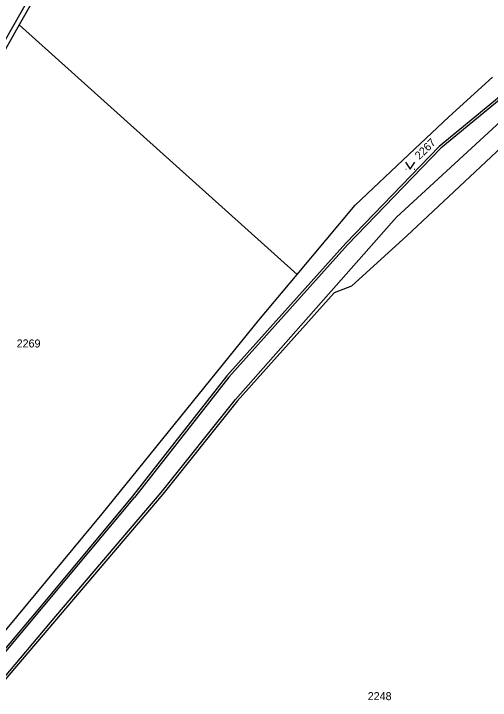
# Model space of a CAD drawing. Extents: x -609861 to -605046, y -1120287 to -1116307.
# Drawn here: x -606643.4 to -606542.4, y -1118712.7 to -1118567 of the extents above; entities that cross this region are included whole.
import ezdxf

# ---------------------------------------------------------------- set-up
doc = ezdxf.new("R2010")
doc.units = 0
for name, color, linetype in [('Vrstva 1', 7, 'Continuous'), ('Vrstva 2', 7, 'Continuous'), ('Vrstva 3', 7, 'Continuous'), ('Vrstva 4', 7, 'Continuous')]:
    doc.layers.add(name, color=color, linetype=linetype)

msp = doc.modelspace()

# ---------------------------------------------------------------- linework, layer by layer
at = {"layer": 'Vrstva 1'}
for p, q in [((-606639.06, -1118563.73), (-606642.25, -1118569.35)), ((-606642.25, -1118569.35), (-606647.15, -1118577.99)), ((-606642.25, -1118569.35), (-606583.34, -1118622.38)), ((-606525.24, -1118572.04), (-606553.22, -1118595.2)), ((-606551.2, -1118588.9), (-606541.93, -1118580.48)), ((-606559.65, -1118596.93), (-606551.2, -1118588.9)), ((-606535.42, -1118591), (-606560.05, -1118614.2)), ((-606553.22, -1118595.2), (-606573.03, -1118615.75)), ((-606571.01, -1118607.68), (-606559.65, -1118596.93)), ((-606583.34, -1118622.38), (-606571.01, -1118607.68)), ((-606560.05, -1118614.2), (-606571.82, -1118624.87)), ((-606573.03, -1118615.75), (-606598.21, -1118643.88)), ((-606591.43, -1118632.04), (-606583.34, -1118622.38)), ((-606571.82, -1118624.87), (-606575.5, -1118626.26)), ((-606575.5, -1118626.26), (-606596.06, -1118649.26)), ((-606624.65, -1118673.2), (-606591.43, -1118632.04)), ((-606598.21, -1118643.88), (-606618.23, -1118669.4)), ((-606596.06, -1118649.26), (-606611.81, -1118668.99)), ((-606611.81, -1118668.99), (-606648.17, -1118711.74)), ((-606618.23, -1118669.4), (-606637.22, -1118692.21)), ((-606648.69, -1118702.15), (-606624.65, -1118673.2)), ((-606637.22, -1118692.21), (-606651.33, -1118709.04))]:
    msp.add_line(p, q, dxfattribs=at)
at = {"layer": 'Vrstva 3'}
for p, q in [((-606560.31, -1118600.01), (-606560.21, -1118600.01)), ((-606558.51, -1118600.01), (-606558.41, -1118600.01))]:
    msp.add_line(p, q, dxfattribs=at)
msp.add_lwpolyline([(-606560.36, -1118598.51), (-606559.36, -1118600.01), (-606558.36, -1118598.51)], dxfattribs=at)
at = {"layer": 'Vrstva 4'}
for p, q in [((-606648.03, -1118577.51), (-606639.92, -1118563.22)), ((-606524.92, -1118572.42), (-606552.88, -1118595.57)), ((-606562.24, -1118610.18), (-606539.33, -1118589.08)), ((-606552.88, -1118595.57), (-606572.66, -1118616.09)), ((-606596.44, -1118648.94), (-606562.24, -1118610.18)), ((-606572.66, -1118616.09), (-606597.83, -1118644.2)), ((-606597.83, -1118644.2), (-606617.84, -1118669.71)), ((-606612.2, -1118668.67), (-606596.44, -1118648.94)), ((-606650.96, -1118709.37), (-606617.84, -1118669.71)), ((-606634.52, -1118694.89), (-606612.2, -1118668.67)), ((-606648.57, -1118711.55), (-606634.52, -1118694.89))]:
    msp.add_line(p, q, dxfattribs=at)

# ---------------------------------------------------------------- texts
at = {"layer": 'Vrstva 2'}
msp.add_text('2267', height=1.7, rotation=44.28964, dxfattribs=at).set_placement((-606557.4, -1118598.094))
for s, p in [('2269', (-606642.813, -1118637.86)), ('2248', (-606568.373, -1118712.72))]:
    msp.add_text(s, height=1.7, dxfattribs=at).set_placement(p)

doc.saveas('drawing.dxf')
